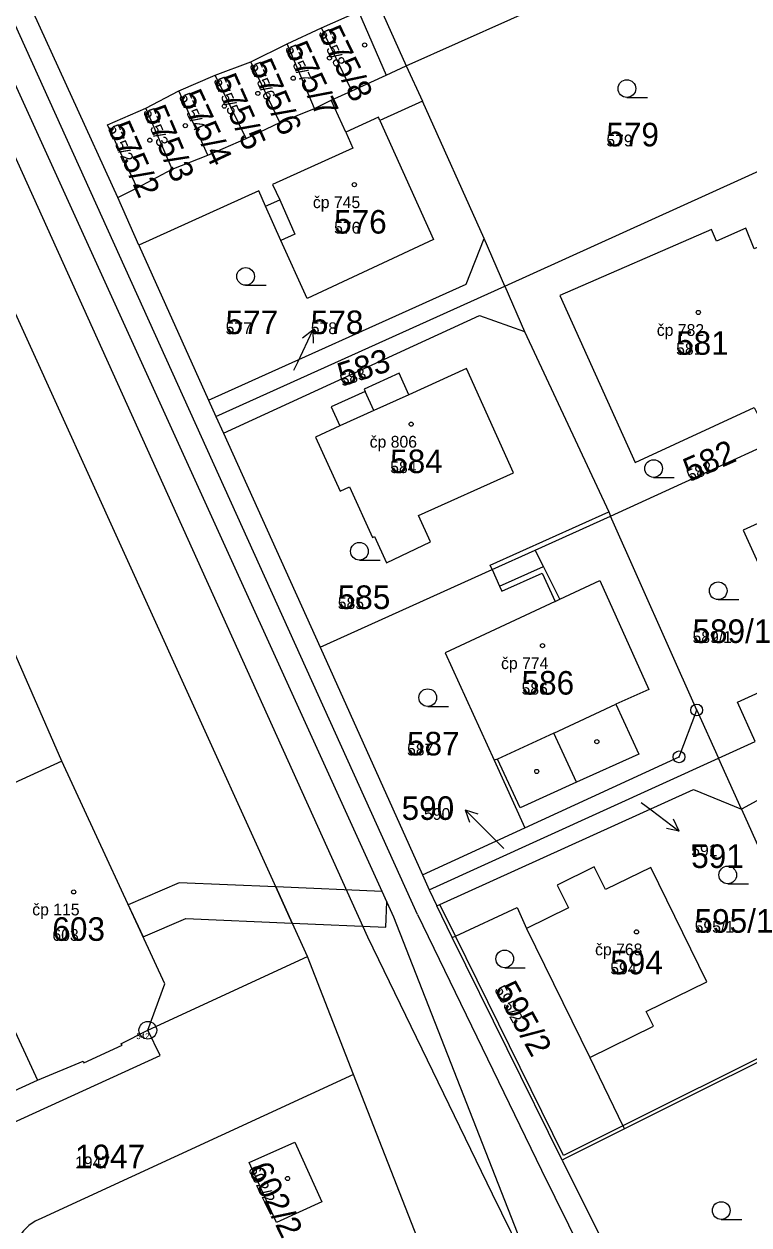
# Model space of a CAD drawing. Extents: x -763628 to -761565, y -976033 to -973833.
# Drawn here: x -762054 to -761992.5, y -974505.4 to -974403.6 of the extents above; entities that cross this region are included whole.
import ezdxf

# ---------------------------------------------------------------- set-up
doc = ezdxf.new("R2010")
doc.units = 0
for name, color, linetype in [('KN_cisla parcel 1000', 7, 'Continuous'), ('KN_cisla parcel 500', 7, 'Continuous'), ('KN_cisla parcel znacky', 7, 'Continuous'), ('KN_cisla popisna 500', 7, 'Continuous'), ('KN_hranice parcel', 7, 'Continuous'), ('KN_vecna bremena', 7, 'Continuous'), ('KN_vnitrni kresba parcel', 7, 'Continuous'), ('KN_znacky bodu BP', 7, 'Continuous'), ('KN_znacky budov', 7, 'Continuous'), ('KN_znacky kultur', 7, 'Continuous')]:
    doc.layers.add(name, color=color, linetype=linetype)

msp = doc.modelspace()

# ---------------------------------------------------------------- linework, layer by layer
at = {"layer": 'KN_cisla parcel znacky'}
for p, q in [((-762030.75, -974432.23), (-762029.48, -974429.51)), ((-762029.48, -974429.51), (-762030.36, -974430.21)), ((-762029.48, -974429.51), (-762029.45, -974430.63)), ((-762031.08, -974432.93), (-762030.75, -974432.23)), ((-762001.6, -974469.59), (-762000.77, -974470.21)), ((-762014.42, -974472.33), (-762016.54, -974470.21)), ((-762016.54, -974470.21), (-762015.48, -974470.56)), ((-762016.54, -974470.21), (-762016.19, -974471.27)), ((-762000.77, -974470.21), (-761998.37, -974472.02)), ((-761998.37, -974472.02), (-761998.87, -974471.01)), ((-762013.26, -974473.49), (-762014.42, -974472.33)), ((-761998.37, -974472.02), (-761999.47, -974471.81))]:
    msp.add_line(p, q, dxfattribs=at)
at = {"layer": 'KN_hranice parcel'}
for p, q in [((-762029.94, -974482.65), (-762098.09, -974332.69)), ((-762028.06, -974392.54), (-762021.54, -974407.1)), ((-762046.04, -974418.26), (-762053.95, -974400.92)), ((-762031.66, -974405.23), (-762028.75, -974403.88)), ((-762026.17, -974409.22), (-762028.75, -974403.88)), ((-762034.74, -974406.75), (-762031.66, -974405.23)), ((-762029.33, -974410.71), (-762031.66, -974405.23)), ((-762037.77, -974407.88), (-762034.74, -974406.75)), ((-762032.28, -974411.92), (-762034.74, -974406.75)), ((-762023.25, -974407.88), (-762021.54, -974407.1)), ((-762021.54, -974407.1), (-762020.18, -974410.11)), ((-762040.85, -974409.22), (-762037.77, -974407.88)), ((-762035.14, -974413.27), (-762037.77, -974407.88)), ((-762026.17, -974409.22), (-762023.25, -974407.88)), ((-762043.66, -974410.69), (-762040.85, -974409.22)), ((-762038.39, -974414.68), (-762040.85, -974409.22)), ((-762014.94, -974421.74), (-762020.18, -974410.11)), ((-762041.42, -974415.86), (-762043.66, -974410.69)), ((-762032.28, -974411.92), (-762029.33, -974410.71)), ((-762035.14, -974413.27), (-762032.28, -974411.92)), ((-762038.39, -974414.68), (-762035.14, -974413.27)), ((-762041.42, -974415.86), (-762038.39, -974414.68)), ((-762013.17, -974425.79), (-761990.67, -974415.57)), ((-762044.39, -974417.44), (-762041.42, -974415.86)), ((-762046.04, -974418.26), (-762044.39, -974417.44)), ((-762044.23, -974422.31), (-762046.04, -974418.26)), ((-762013.17, -974425.79), (-762014.94, -974421.74)), ((-762044.23, -974422.31), (-762038.33, -974435.47)), ((-762037.7, -974436.86), (-762013.17, -974425.79)), ((-762013.17, -974425.79), (-762011.5, -974429.63)), ((-762038.33, -974435.47), (-762037.7, -974436.86)), ((-762037.7, -974436.86), (-762037.07, -974438.25)), ((-762037.07, -974438.25), (-762028.86, -974456.42)), ((-761996.89, -974461.75), (-762004.2, -974445.31)), ((-762028.86, -974456.42), (-762014.26, -974449.84)), ((-762028.86, -974456.42), (-762020.17, -974475.73)), ((-761996.89, -974461.75), (-761995.04, -974465.83)), ((-761995.04, -974465.83), (-761991.92, -974464.41)), ((-762019.59, -974477), (-761995.04, -974465.83)), ((-761993.09, -974470.15), (-761995.04, -974465.83)), ((-762020.17, -974475.73), (-762011.48, -974471.74)), ((-762020.17, -974475.73), (-762019.59, -974477)), ((-762019.59, -974477), (-762018.96, -974478.37)), ((-762017.64, -974481.05), (-762018.96, -974478.37)), ((-762017.64, -974481.05), (-762017.37, -974480.92)), ((-762011.35, -974480.29), (-762005.95, -974491.23)), ((-762008.32, -974499.93), (-762017.64, -974481.05)), ((-762043.48, -974488.92), (-762029.94, -974482.65)), ((-762026.02, -974492.67), (-762029.94, -974482.65)), ((-762005.95, -974491.23), (-762003.15, -974497.01)), ((-762026.02, -974492.67), (-762052.47, -974504.85)), ((-761999.32, -974560.94), (-762026.02, -974492.67)), ((-762003.15, -974497.01), (-762003.02, -974497.29)), ((-762008.32, -974499.93), (-761998.52, -974519.55))]:
    msp.add_line(p, q, dxfattribs=at)
for points in [[(-762090.92, -974329.16), (-762022.62, -974479.3), (-762010.25, -974510.91), (-761990.08, -974562.42), (-761987.47, -974568.32)], [(-762021.54, -974407.1), (-761999.35, -974397.17), (-762000.24, -974395.33)], [(-762028.75, -974403.88), (-762025.61, -974402.48), (-762023.25, -974407.88)], [(-762029.33, -974410.71), (-762027.92, -974410.01), (-762026.17, -974409.22)], [(-762020.18, -974410.11), (-762023.78, -974411.74), (-762019.24, -974421.84), (-762029.97, -974426.85), (-762032.19, -974421.91), (-762033.48, -974419.01), (-762034.07, -974417.71), (-762044.23, -974422.31)], [(-762044.39, -974417.44), (-762046.91, -974412.09), (-762043.66, -974410.69)], [(-762038.33, -974435.47), (-762016.45, -974425.61), (-762014.94, -974421.74)], [(-762008.52, -974426.59), (-762002.13, -974440.74), (-761992.01, -974436.09), (-761991.79, -974436.55), (-761985.26, -974433.51), (-761989.41, -974424.31), (-761989.68, -974424.43), (-761990.76, -974422.06), (-761992.02, -974422.63), (-761992.73, -974420.88), (-761995.22, -974421.97), (-761995.65, -974420.98), (-762008.52, -974426.59)], [(-762037.07, -974438.25), (-762015.32, -974428.28), (-762011.5, -974429.63)], [(-762011.5, -974429.63), (-762004.36, -974444.94), (-762004.2, -974445.31)], [(-762029.25, -974438.59), (-762027.15, -974443.17), (-762026.35, -974442.81), (-762024.4, -974447.12), (-762024.23, -974447.04), (-762023.22, -974449.26), (-762019.49, -974447.48), (-762020.5, -974445.26), (-762012.44, -974441.62), (-762016.43, -974432.78), (-762021.33, -974435), (-762022.16, -974433.18), (-762025.12, -974434.52), (-762025.02, -974434.73), (-762027.91, -974436.03), (-762027.18, -974437.65), (-762029.25, -974438.59)], [(-762004.2, -974445.31), (-761981.72, -974435.02), (-761981.45, -974434.89)], [(-761988.56, -974456.12), (-761986.2, -974455.06), (-761985.54, -974456.52), (-761983.7, -974455.67), (-761980.78, -974454.35), (-761981.43, -974452.92), (-761978.7, -974451.69), (-761980.48, -974447.66), (-761980.43, -974447.23), (-761981.86, -974444.1), (-761982.22, -974443.75), (-761983, -974441.98), (-761992.94, -974446.5), (-761988.56, -974456.12)], [(-762014.26, -974449.84), (-762010.59, -974448.19), (-762004.2, -974445.31)], [(-762014.26, -974449.84), (-762013.62, -974451.25), (-762013.43, -974451.66), (-762010.02, -974450.14), (-762008.91, -974452.53), (-762018.25, -974456.89), (-762014.09, -974466.01), (-762011.48, -974471.74)], [(-762050.77, -974466.08), (-762055.81, -974454.55), (-762055.99, -974454.13)], [(-761991.92, -974464.41), (-761993.43, -974461.09), (-761987.78, -974458.5), (-761986.27, -974461.84)], [(-761985.65, -974461.55), (-761984.2, -974464.73), (-761990.46, -974467.58), (-761990.64, -974467.18), (-761991.1, -974467.39), (-761990.48, -974468.75), (-761993.09, -974470.15)], [(-762011.48, -974471.74), (-761998.39, -974465.72), (-761996.89, -974461.75)], [(-762050.77, -974466.08), (-762061, -974470.74), (-762064.62, -974472.38), (-762065.8, -974472.92)], [(-762043.48, -974488.92), (-762042.05, -974484.97), (-762050.77, -974466.08)], [(-762018.96, -974478.37), (-762018.69, -974478.25), (-761997.16, -974468.5), (-761993.09, -974470.15)], [(-761993.09, -974470.15), (-761985.57, -974486.9), (-761985.45, -974487.54)], [(-762065.8, -974472.92), (-762059.96, -974479.73), (-762059.18, -974480.64), (-762057.83, -974482.21), (-762056.7, -974484.75), (-762055.43, -974487.59), (-762052.85, -974493.15)], [(-762005.95, -974491.23), (-762000.56, -974488.57), (-762001.17, -974487.33), (-761996.02, -974484.82), (-762000.8, -974475.1), (-762004.63, -974476.98), (-762005.59, -974475.05), (-762008.73, -974476.6), (-762007.77, -974478.53), (-762011.35, -974480.29)], [(-762017.37, -974480.92), (-762012.14, -974478.49), (-762011.35, -974480.29)], [(-761985.45, -974487.54), (-761985.18, -974488.04), (-761985.05, -974488.31), (-762003.02, -974497.29)], [(-762052.85, -974493.15), (-762048.96, -974491.53), (-762048.9, -974491.67), (-762045.65, -974490.18), (-762045.76, -974490.07), (-762043.48, -974488.92)], [(-762066.36, -974496.79), (-762062.36, -974497.49), (-762052.85, -974493.15)], [(-762003.02, -974497.29), (-762008.05, -974499.8), (-762008.32, -974499.93)], [(-762032.56, -974505.22), (-762034.88, -974500.14), (-762031, -974498.41), (-762028.7, -974503.46), (-762032.56, -974505.22)], [(-762052.47, -974504.85), (-762053.04, -974505.12), (-762053.57, -974505.48), (-762053.59, -974505.49), (-762054.04, -974505.93), (-762054.43, -974506.43), (-762054.72, -974506.99), (-762054.93, -974507.59)]]:
    msp.add_lwpolyline(points, dxfattribs=at)
at = {"layer": 'KN_vecna bremena'}
for points in [[(-762045.14, -974478.27), (-762043.89, -974480.99), (-762040.26, -974479.43), (-762031.23, -974479.82), (-762032.62, -974476.76), (-762040.82, -974476.41)], [(-762032.62, -974476.76), (-762031.23, -974479.82), (-762023.29, -974480.16), (-762023.2, -974478.03), (-762023.6, -974477.14)]]:
    msp.add_lwpolyline(points, close=True, dxfattribs=at)
at = {"layer": 'KN_vnitrni kresba parcel'}
for p, q in [((-762020.6, -974479.1), (-762087.69, -974330.69)), ((-762024.82, -974481.02), (-762091.88, -974332.66)), ((-762026.68, -974412.73), (-762027.92, -974410.01)), ((-762023.91, -974411.44), (-762026.68, -974412.73)), ((-762023.78, -974411.74), (-762023.91, -974411.44)), ((-762026.68, -974412.73), (-762026.07, -974414.07)), ((-762026.07, -974414.07), (-762032.9, -974417.18)), ((-762032.9, -974417.18), (-762032.29, -974418.48)), ((-762033.48, -974419.01), (-762032.29, -974418.48)), ((-762032.29, -974418.48), (-762030.99, -974421.37)), ((-762030.99, -974421.37), (-762032.19, -974421.91)), ((-762024.29, -974436.34), (-762025.02, -974434.73)), ((-762021.33, -974435), (-762024.29, -974436.34)), ((-762024.29, -974436.34), (-762027.18, -974437.65)), ((-762014.42, -974449.47), (-762004.36, -974444.94)), ((-762009.89, -974449.58), (-762010.59, -974448.19)), ((-762014.26, -974449.84), (-762014.42, -974449.47)), ((-762013.62, -974451.25), (-762009.89, -974449.58)), ((-762008.5, -974452.34), (-762009.89, -974449.58)), ((-762008.5, -974452.34), (-762005.12, -974450.77)), ((-762005.12, -974450.77), (-762000.97, -974460)), ((-762008.91, -974452.53), (-762008.5, -974452.34)), ((-762000.97, -974460), (-762003.77, -974461.26)), ((-762009.03, -974463.71), (-762003.77, -974461.26)), ((-762003.77, -974461.26), (-762001.81, -974465.48)), ((-762009.03, -974463.71), (-762013.79, -974465.92)), ((-762007.09, -974467.88), (-762009.03, -974463.71)), ((-762001.81, -974465.48), (-762007.09, -974467.88)), ((-762013.79, -974465.92), (-762014.09, -974466.01)), ((-762011.87, -974470.05), (-762013.79, -974465.92)), ((-762007.09, -974467.88), (-762011.87, -974470.05)), ((-762017.37, -974480.92), (-762018.69, -974478.25)), ((-762020.6, -974479.1), (-762010.06, -974500.79)), ((-762008.19, -974499.53), (-762017.37, -974480.92)), ((-762014.23, -974502.83), (-762024.82, -974481.02)), ((-761985.18, -974488.04), (-762003.15, -974497.01)), ((-762042.43, -974491.06), (-762043.48, -974488.92)), ((-762060.91, -974499.47), (-762042.43, -974491.06)), ((-762003.15, -974497.01), (-762008.19, -974499.53)), ((-762010.06, -974500.79), (-761979.04, -974563.76)), ((-762010.25, -974510.91), (-762014.23, -974502.83))]:
    msp.add_line(p, q, dxfattribs=at)
at = {"layer": 'KN_znacky bodu BP'}
for centre, radius in [((-761996.89, -974461.75), 0.5), ((-761996.89, -974461.75), 0.0303), ((-761998.39, -974465.72), 0.5), ((-761998.39, -974465.72), 0.0303), ((-762043.48, -974488.92), 0.75), ((-762043.48, -974488.92), 0.03)]:
    msp.add_circle(centre, radius, dxfattribs=at)
at = {"layer": 'KN_znacky budov'}
for centre in [(-762025.08, -974405.33), (-762028.06, -974406.44), (-762031.14, -974408.15), (-762034.14, -974409.44), (-762036.99, -974410.52), (-762040.3, -974412.18), (-762043.31, -974413.41), (-762025.95, -974417.18), (-761996.76, -974428.02), (-762021.13, -974437.5), (-762009.98, -974456.29), (-762005.37, -974464.43), (-762010.47, -974466.96), (-762049.77, -974477.18), (-762002, -974480.57), (-762031.62, -974501.49)]:
    msp.add_circle(centre, 0.175, dxfattribs=at)
at = {"layer": 'KN_znacky kultur'}
for p, q in [((-762002.82, -974409.78), (-762001.07, -974409.78)), ((-762035.18, -974425.71), (-762033.43, -974425.71)), ((-762000.55, -974442.01), (-761998.8, -974442.01)), ((-762025.52, -974449.03), (-762023.77, -974449.03)), ((-761995.07, -974452.38), (-761993.32, -974452.38)), ((-762019.72, -974461.45), (-762017.97, -974461.45)), ((-761994.26, -974476.49), (-761992.51, -974476.49)), ((-762013.19, -974483.61), (-762011.44, -974483.61)), ((-761994.81, -974504.96), (-761993.06, -974504.96))]:
    msp.add_line(p, q, dxfattribs=at)
for centre in [(-762002.82, -974409.03), (-762035.18, -974424.96), (-762000.55, -974441.26), (-762025.52, -974448.28), (-761995.07, -974451.63), (-762019.72, -974460.7), (-761994.26, -974475.74), (-762013.19, -974482.86), (-761994.81, -974504.21)]:
    msp.add_circle(centre, 0.75, dxfattribs=at)

# ---------------------------------------------------------------- texts
at = {"layer": 'KN_cisla parcel 1000'}
for s, rotation, p in [('575/8', 296, (-762029.03, -974404.3)), ('575/7', 295, (-762031.86, -974405.6)), ('575/6', 294, (-762034.88, -974407.05)), ('575/5', 294, (-762037.93, -974408.31)), ('575/4', 295, (-762040.88, -974409.69)), ('575/3', 293, (-762043.91, -974410.96)), ('575/2', 294, (-762046.92, -974412.34)), ('583', 18, (-762026.98, -974434.31)), ('582', 24, (-761997.46, -974442.4)), ('595/2', 299, (-762014.1, -974485.46)), ('602/2', 296, (-762034.99, -974500.69))]:
    msp.add_text(s, height=2, rotation=rotation, dxfattribs=at).set_placement(p)
for s, p in [('579', (-762004.56, -974413.93)), ('576', (-762027.67, -974421.33)), ('577', (-762036.88, -974429.86)), ('578', (-762029.65, -974429.86)), ('581', (-761998.64, -974431.61)), ('584', (-762022.91, -974441.65)), ('585', (-762027.36, -974453.18)), ('589/1', (-761997.25, -974456.06)), ('586', (-762011.76, -974460.44)), ('587', (-762021.48, -974465.6)), ('590', (-762021.94, -974471.07)), ('591', (-761997.36, -974475.15)), ('595/1', (-761997.07, -974480.64)), ('603', (-762051.58, -974481.33)), ('594', (-762004.23, -974484.17)), ('1947', (-762049.66, -974500.62))]:
    msp.add_text(s, height=2, dxfattribs=at).set_placement(p)
at = {"layer": 'KN_cisla parcel 500'}
for s, rotation, p in [('575/8', 296, (-762029.03, -974404.3)), ('575/7', 295, (-762031.86, -974405.6)), ('575/6', 294, (-762034.88, -974407.05)), ('575/5', 294, (-762037.93, -974408.31)), ('575/4', 295, (-762040.88, -974409.69)), ('575/3', 293, (-762043.91, -974410.96)), ('575/2', 294, (-762046.92, -974412.34)), ('583', 18, (-762026.98, -974434.31)), ('582', 24, (-761997.46, -974442.4)), ('595/2', 299, (-762014.1, -974485.46)), ('602/2', 296, (-762034.99, -974500.69))]:
    msp.add_text(s, height=1, rotation=rotation, dxfattribs=at).set_placement(p)
for s, p in [('579', (-762004.56, -974413.93)), ('576', (-762027.67, -974421.33)), ('577', (-762036.88, -974429.86)), ('578', (-762029.65, -974429.86)), ('581', (-761998.64, -974431.61)), ('584', (-762022.91, -974441.65)), ('585', (-762027.36, -974453.18)), ('589/1', (-761997.25, -974456.06)), ('586', (-762011.76, -974460.44)), ('587', (-762021.48, -974465.6)), ('590', (-762020.04, -974471.07)), ('591', (-761997.36, -974474.15)), ('595/1', (-761997.07, -974480.64)), ('603', (-762051.58, -974481.33)), ('594', (-762004.23, -974484.17)), ('1947', (-762049.66, -974500.62))]:
    msp.add_text(s, height=1, dxfattribs=at).set_placement(p)
at = {"layer": 'KN_cisla popisna 500'}
for s, p in [('čp 745', (-762029.47, -974419.17)), ('čp 782', (-762000.28, -974430.01)), ('čp 806', (-762024.65, -974439.49)), ('čp 774', (-762013.5, -974458.28)), ('čp 115', (-762053.29, -974479.17)), ('čp 768', (-762005.52, -974482.56))]:
    msp.add_text(s, height=1, dxfattribs=at).set_placement(p)
at = {"layer": 'KN_znacky bodu BP'}
msp.add_text('542', height=0.5, dxfattribs=at).set_placement((-762044.46, -974489.67))

doc.saveas('drawing.dxf')
